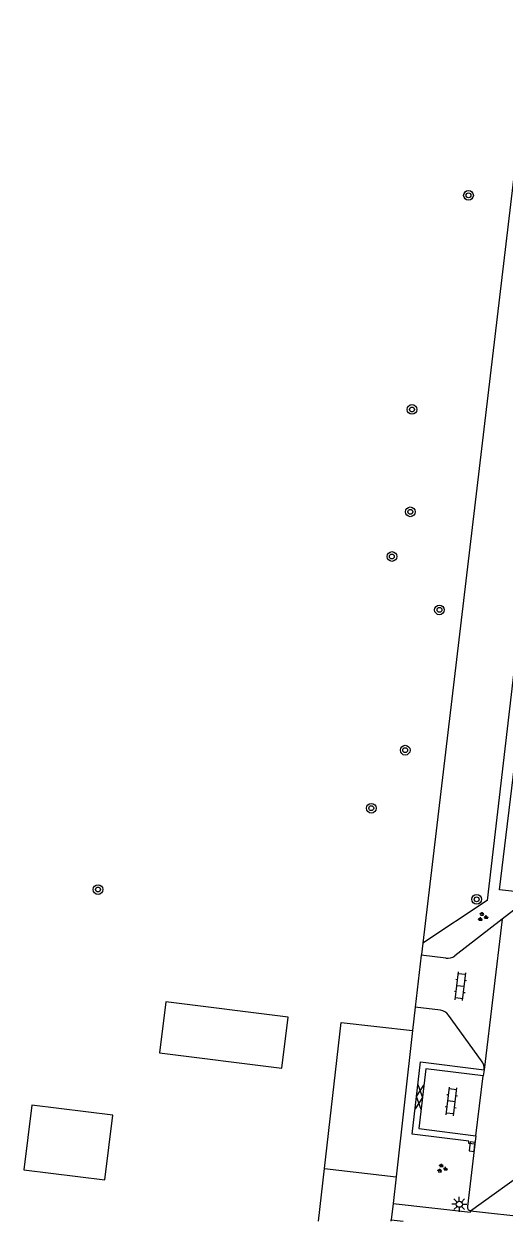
# Model space of a CAD drawing. Extents: x 131000 to 133014, y 396499 to 399001.
# Drawn here: x 132474.3 to 132513.8, y 396500 to 396598.5 of the extents above; entities that cross this region are included whole.
import ezdxf

# ---------------------------------------------------------------- set-up
doc = ezdxf.new("R2010")
doc.units = 0
for name, color, linetype in [('gg-afsc-hekwerk', 7, 'Continuous'), ('gg-bbg-bijgebouw', 7, 'Continuous'), ('gg-bbg-gedigitaliseerde bijgebouw', 7, 'Continuous'), ('gg-bbg-luifel en loopbrug', 7, 'Continuous'), ('gg-knt-verharding', 7, 'Continuous'), ('gg-knt-verharding nz', 7, 'Continuous'), ('gt-grn-groengrens', 7, 'Continuous'), ('gt-grn-weggrens', 7, 'Continuous'), ('gt-symb-boom', 7, 'Continuous'), ('gt-symb-gesloten verharding', 7, 'Continuous'), ('gt-symb-groenvak', 7, 'Continuous'), ('gt-symb-klinker verharding', 7, 'Continuous'), ('gt-symb-kolk', 7, 'Continuous'), ('gt-symb-lichtmast', 7, 'Continuous')]:
    doc.layers.add(name, color=color, linetype=linetype)

# ---------------------------------------------------------------- blocks, each defined once
blk = doc.blocks.new('gt0-KL1')
at = {"layer": 'gt-symb-klinker verharding'}
for p, q in [((-1.15, 0.3), (1.15, 0.3)), ((-1, -0.3), (-1, 0.3)), ((-0.5, 0.3), (-0.5, 0.45)), ((0, -0.3), (0, 0.3)), ((0.5, 0.3), (0.5, 0.45)), ((1, -0.3), (1, 0.3)), ((-1.15, -0.3), (1.15, -0.3)), ((-0.5, -0.45), (-0.5, -0.3)), ((0.5, -0.45), (0.5, -0.3))]:
    blk.add_line(p, q, dxfattribs=at)
blk = doc.blocks.new('gt0-GRVAK')
at = {"layer": 'gt-symb-groenvak'}
for p, q in [((-0.11, 0.189), (-0.228, 0.24)), ((-0.182, 0.153), (0.088, 0.153)), ((-0.091, 0.211), (-0.156, 0.322)), ((-0.047, 0.214), (-0.047, 0.393)), ((-0.004, 0.211), (0.061, 0.322)), ((0.015, 0.189), (0.133, 0.24)), ((0.262, -0.052), (0.197, 0.059)), ((0.305, -0.049), (0.305, 0.13)), ((0.349, -0.052), (0.414, 0.059)), ((-0.245, -0.228), (-0.363, -0.177)), ((-0.318, -0.264), (-0.047, -0.264)), ((-0.226, -0.206), (-0.291, -0.095)), ((-0.183, -0.203), (-0.183, -0.024)), ((-0.139, -0.206), (-0.074, -0.095)), ((-0.12, -0.228), (-0.002, -0.177)), ((0.243, -0.074), (0.125, -0.023)), ((0.17, -0.11), (0.441, -0.11)), ((0.368, -0.074), (0.486, -0.023))]:
    blk.add_line(p, q, dxfattribs=at)
blk = doc.blocks.new('gt0-BOOM')
at = {"layer": 'gt-symb-boom'}
for radius in [0.4, 0.2]:
    blk.add_circle((0, 0), radius, dxfattribs=at)
blk = doc.blocks.new('gt0-LMAST')
at = {"layer": 'gt-symb-lichtmast'}
for p, q in [((-0.182, 0.173), (-0.447, 0.438)), ((-0.005, 0.246), (-0.005, 0.621)), ((0.172, 0.173), (0.437, 0.438)), ((-0.255, -0.004), (-0.63, -0.004)), ((-0.182, -0.181), (-0.447, -0.446)), ((-0.005, -0.254), (-0.005, -0.629)), ((0.437, -0.446), (0.172, -0.181)), ((0.245, -0.004), (0.62, -0.004))]:
    blk.add_line(p, q, dxfattribs=at)
blk.add_circle((-0.005, -0.004), 0.25, dxfattribs=at)
blk = doc.blocks.new('gt0-KOLK')
at = {"layer": 'gt-symb-kolk'}
blk.add_lwpolyline([(0, 0), (0.375, 0), (0.375, 0.4), (-0.375, 0.4), (-0.375, 0), (0, 0)], dxfattribs=at)
blk = doc.blocks.new('gt0-GESVH1')
at = {"layer": 'gt-symb-gesloten verharding'}
for p, q in [((-0.992, -0.261), (0.008, 0.239)), ((0.008, -0.261), (-0.992, 0.239)), ((0.008, 0.239), (1.008, -0.261)), ((1.008, 0.239), (0.008, -0.261))]:
    blk.add_line(p, q, dxfattribs=at)

msp = doc.modelspace()

# ---------------------------------------------------------------- linework, layer by layer
at = {"layer": 'gg-afsc-hekwerk'}
for p, q in [((132524.392, 396668.304), (132507.134, 396522.88)), ((132507.134, 396522.88), (132507.022, 396521.936)), ((132507.015, 396521.88), (132506.507, 396517.599)), ((132507.022, 396521.936), (132507.015, 396521.88)), ((132506.507, 396517.599), (132506.28, 396515.68))]:
    msp.add_line(p, q, dxfattribs=at)
at = {"layer": 'gg-bbg-bijgebouw'}
msp.add_line((132506.28, 396515.68), (132504.934, 396503.654), dxfattribs=at)
msp.add_lwpolyline([(132499.037, 396504.332), (132500.416, 396516.337), (132506.28, 396515.68)], dxfattribs=at)
at = {"layer": 'gg-bbg-gedigitaliseerde bijgebouw'}
msp.add_line((132499.037, 396504.332), (132504.934, 396503.654), dxfattribs=at)
for points in [[(132485.451, 396513.837), (132495.52, 396512.58), (132496.044, 396516.776), (132485.975, 396518.033), (132485.451, 396513.837)], [(132474.929, 396509.528), (132474.279, 396504.208), (132480.942, 396503.394), (132481.592, 396508.714), (132474.929, 396509.528)]]:
    msp.add_lwpolyline(points, dxfattribs=at)
at = {"layer": 'gg-bbg-luifel en loopbrug'}
for p, q in [((132498.539, 396500), (132499.037, 396504.332)), ((132504.934, 396503.654), (132504.685, 396501.435)), ((132504.685, 396501.435), (132504.537, 396500.109)), ((132504.525, 396500), (132504.537, 396500.109))]:
    msp.add_line(p, q, dxfattribs=at)
at = {"layer": 'gg-knt-verharding'}
for p, q in [((132515.593, 396526.33), (132513.672, 396524.842)), ((132513.672, 396524.842), (132509.788, 396521.833)), ((132509.042, 396521.64), (132507.015, 396521.88)), ((132508.583, 396517.353), (132506.507, 396517.599)), ((132511.977, 396513.184), (132509.248, 396516.959)), ((132512.2, 396512.437), (132512.122, 396511.942)), ((132511.512, 396507.013), (132511.432, 396506.32)), ((132511.432, 396506.32), (132510.807, 396501.187)), ((132504.537, 396500.109), (132505.518, 396500)), ((132511.065, 396500.838), (132518.68, 396500))]:
    msp.add_line(p, q, dxfattribs=at)
for points in [[(132515.931, 396527.005), (132513.443, 396527.27), (132530.47, 396667.555)], [(132511.432, 396506.32), (132510.936, 396506.378), (132510.942, 396506.57), (132506.251, 396507.159), (132506.956, 396513.095), (132512.2, 396512.437)], [(132512.122, 396511.942), (132507.394, 396512.534), (132506.813, 396507.611), (132511.512, 396507.013)], [(132504.685, 396501.435), (132511.053, 396500.731), (132511.065, 396500.838)]]:
    msp.add_lwpolyline(points, dxfattribs=at)
for centre, radius, start, end in [((132509.15, 396522.762), 1.127, 264.50926, 304.501), ((132508.418, 396516.315), 1.051, 37.77047, 80.93764), ((132511.207, 396512.547), 0.999, 353.65943, 39.58419), ((132511.129, 396501.155), 0.323, 174.29272, 258.65498)]:
    msp.add_arc(centre, radius, start, end, dxfattribs=at)
at = {"layer": 'gg-knt-verharding nz'}
for p, q in [((132513.672, 396524.842), (132512.2, 396512.437)), ((132511.512, 396507.013), (132512.122, 396511.942))]:
    msp.add_line(p, q, dxfattribs=at)
at = {"layer": 'gt-grn-groengrens'}
msp.add_lwpolyline([(132528.588, 396667.787), (132528.31, 396666.781), (132527.176, 396652.889), (132512.445, 396526.392), (132507.134, 396522.88)], dxfattribs=at)
at = {"layer": 'gt-grn-weggrens'}
msp.add_line((132511.065, 396500.838), (132519.299, 396506.79), dxfattribs=at)

# ---------------------------------------------------------------- block references
at = {"layer": 'gt-symb-boom'}
for p in [(132510.901, 396584.437), (132506.244, 396566.812), (132506.11, 396558.382), (132504.592, 396554.706), (132508.508, 396550.311), (132505.689, 396538.762), (132502.89, 396533.986), (132480.383, 396527.29), (132511.572, 396526.486)]:
    msp.add_blockref('gt0-BOOM', p, dxfattribs=at)
at = {"layer": 'gt-symb-gesloten verharding', "rotation": 83.33703637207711}
msp.add_blockref('gt0-GESVH1', (132506.858, 396510.205), dxfattribs=at)
at = {"layer": 'gt-symb-groenvak'}
for p in [(132512.063, 396525.038), (132508.716, 396504.327)]:
    msp.add_blockref('gt0-GRVAK', p, dxfattribs=at)
at = {"layer": 'gt-symb-klinker verharding'}
for p, rotation in [((132510.242, 396519.331), 83.28012011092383), ((132509.496, 396509.85), 83.28012011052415)]:
    msp.add_blockref('gt0-KL1', p, dxfattribs=dict(at, rotation=rotation))
at = {"layer": 'gt-symb-kolk', "rotation": 83.39246434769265}
msp.add_blockref('gt0-KOLK', (132511.407, 396506.108), dxfattribs=at)
at = {"layer": 'gt-symb-lichtmast'}
msp.add_blockref('gt0-LMAST', (132510.149, 396501.384), dxfattribs=at)

doc.saveas('drawing.dxf')
